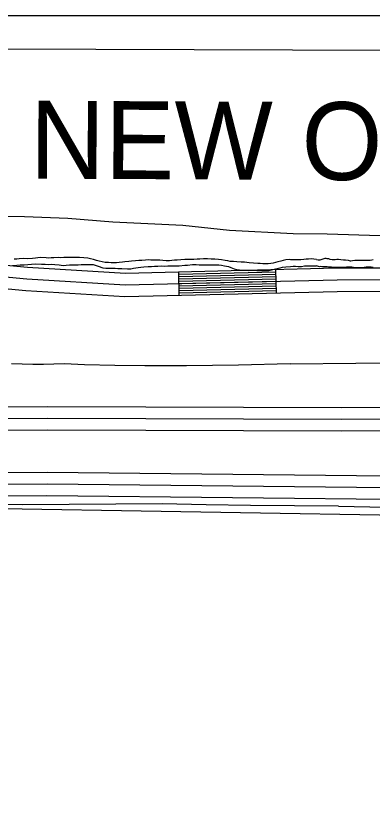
# Model space of a CAD drawing. Extents: x 3161665 to 3199565, y 885729 to 911164.
# Drawn here: x 3195720 to 3196178, y 907970 to 908977 of the extents above; entities that cross this region are included whole.
import ezdxf

# ---------------------------------------------------------------- set-up
doc = ezdxf.new("R2010")
doc.units = 0
for name, color, linetype in [('V-LEVE-TOET', 7, 'Continuous'), ('V-ROAD-CNTR', 7, 'Continuous'), ('V-SITE-VEGE', 7, 'Continuous'), ('V-TOPO-BNDY', 7, 'Continuous'), ('V-TOPO-GNAM-IDEN', 7, 'Continuous'), ('V-TOPO-SHOR', 7, 'Continuous')]:
    doc.layers.add(name, color=color, linetype=linetype)

msp = doc.modelspace()

# ---------------------------------------------------------------- linework, layer by layer
at = {"layer": 'V-LEVE-TOET'}
msp.add_line((3195908.1, 908349.8), (3195728.9, 908348.4), dxfattribs=at)
for points in [[(3196072.7, 908529.5), (3196006, 908527.7), (3195939.2, 908527.1), (3195924.9, 908527.1), (3195886, 908526.8), (3195847.1, 908527.3), (3195808.2, 908528.4), (3195782.6, 908529.5), (3195782.6, 908529.5), (3195769, 908529), (3195755.4, 908528.8), (3195741.8, 908528.8), (3195728.2, 908529), (3195714.6, 908529.5)], [(3196072.7, 908529.5), (3196241.5, 908531.2), (3196304.4, 908531.9), (3196407.4, 908533), (3196510.4, 908532.4), (3196613.4, 908530.3), (3196635.3, 908529.7), (3196758.7, 908528), (3196882.2, 908528), (3197005.6, 908529.6), (3197040.6, 908530.3), (3197269.5, 908529.2)], [(3195728.9, 908348.4), (3195681, 908348.7), (3195633.1, 908348.8), (3195585.2, 908348.7), (3195537.4, 908348.4)], [(3196134.6, 908346.8), (3196078, 908347.1), (3196021.4, 908347.7), (3195964.8, 908348.6), (3195908.1, 908349.8)], [(3196134.6, 908346.8), (3196235.8, 908344.6), (3196337.1, 908343.8), (3196438.3, 908344.4), (3196453.9, 908344.6), (3196649, 908343.9), (3196796.6, 908344.4), (3196965.1, 908342.8), (3197125.4, 908342.8), (3197263.5, 908342), (3197269.1, 908342)]]:
    msp.add_lwpolyline(points, dxfattribs=at)
at = {"layer": 'V-ROAD-CNTR'}
for p, q in [((3196055, 908620.3), (3196054.2, 908650.3)), ((3195930, 908617.3), (3195929.3, 908647.2))]:
    msp.add_line(p, q, dxfattribs=at)
for points in [[(3196359.9, 908652.2), (3196132.6, 908652.1), (3195860.9, 908645.6), (3195735.1, 908653.3), (3195639.5, 908662.1), (3195508, 908665.5), (3195414.8, 908666.5), (3195354.8, 908674.6), (3195246.9, 908669.6), (3195159.9, 908663.6), (3195081.4, 908649.5), (3194953.4, 908636.3), (3194831, 908637.4), (3194669.7, 908637.3), (3194529.5, 908626.1), (3194425.1, 908617.2), (3194344.6, 908620.4), (3194284.3, 908632.9), (3194206.4, 908658.9), (3193999.9, 908714.3)], [(3196359.4, 908637.2), (3196132.8, 908637.1), (3195860.6, 908630.6), (3195734, 908638.3), (3195638.6, 908647.1), (3195507.7, 908650.5), (3195413.7, 908651.5), (3195354.2, 908659.5), (3195247.8, 908654.6), (3195161.8, 908648.7), (3195083.5, 908634.6), (3194954.1, 908621.3), (3194830.9, 908622.4), (3194670.3, 908622.3), (3194530.7, 908611.2), (3194425.5, 908602.2), (3194342.8, 908605.4), (3194280.4, 908618.4), (3194202.1, 908644.5), (3193996.4, 908699.7)], [(3196358.9, 908622.2), (3196133, 908622.1), (3195860.3, 908615.6), (3195732.8, 908623.4), (3195637.7, 908632.2), (3195507.5, 908635.6), (3195412.7, 908636.5), (3195353.5, 908644.5), (3195248.7, 908639.7), (3195163.6, 908633.8), (3195085.6, 908619.7), (3194954.8, 908606.3), (3194830.9, 908607.4), (3194670.9, 908607.3), (3194532, 908596.2), (3194425.8, 908587.2), (3194341, 908590.5), (3194276.5, 908603.8), (3194197.7, 908630.1), (3193992.9, 908685.1)], [(3196054.3, 908647.3), (3195929.3, 908644.2)], [(3196054.4, 908644.3), (3195929.4, 908641.2)], [(3196054.5, 908641.3), (3195929.5, 908638.3)], [(3196054.5, 908638.3), (3195929.6, 908635.3)], [(3196054.6, 908635.3), (3195929.6, 908632.3)], [(3196054.7, 908632.3), (3195929.7, 908629.3)], [(3196054.7, 908629.3), (3195929.8, 908626.3)], [(3196054.8, 908626.3), (3195929.9, 908623.3)], [(3196054.9, 908623.3), (3195929.9, 908620.3)], [(3194516.6, 908425.4), (3194567.1, 908446.1), (3194657.1, 908470.5), (3194746.6, 908475.2), (3194861.3, 908474.1), (3195072.8, 908472.8), (3195363.7, 908474), (3195761.1, 908474.6), (3196138.4, 908473.5), (3196525.1, 908475.8), (3196951.3, 908473.3), (3197267.2, 908475.4)], [(3194515.2, 908408.7), (3194571.9, 908431.9), (3194659.5, 908455.6), (3194746.9, 908460.2), (3194861.2, 908459.1), (3195072.8, 908457.8), (3195363.8, 908459), (3195761.1, 908459.6), (3196138.4, 908458.5), (3196525.1, 908460.8), (3196951.4, 908458.3), (3197267.3, 908460.4)], [(3194524, 908396.1), (3194576.7, 908417.6), (3194661.9, 908440.7), (3194747.2, 908445.2), (3194861.1, 908444.1), (3195072.8, 908442.8), (3195363.8, 908444), (3195761.1, 908444.6), (3196138.5, 908443.5), (3196525.1, 908445.8), (3196951.4, 908443.3), (3197267.4, 908445.4)], [(3197266.9, 908381), (3197130, 908379.6), (3196475.8, 908382.4), (3195760.1, 908390.1), (3195026.7, 908387.1), (3194831.2, 908388.1), (3194726.4, 908389.7), (3194670.9, 908385.6), (3194636.8, 908381), (3194590.2, 908366.8), (3194548.7, 908339), (3194507.5, 908307.4)], [(3197267, 908366), (3197130.1, 908364.6), (3196475.7, 908367.4), (3195760.1, 908375.1), (3195026.7, 908372.1), (3194831, 908373.1), (3194726.8, 908374.7), (3194672.5, 908370.7), (3194640, 908366.3), (3194596.7, 908353.1), (3194557.4, 908326.8), (3194510.7, 908291), (3194465.3, 908256.5)], [(3197267.2, 908351), (3197130.1, 908349.6), (3196475.5, 908352.4), (3195760, 908360.1), (3195026.7, 908357.1), (3194830.9, 908358.1), (3194727.3, 908359.7), (3194674, 908355.8), (3194643.2, 908351.6), (3194603.2, 908339.4), (3194566.1, 908314.6), (3194519.8, 908279.1), (3194487.2, 908254.3)]]:
    msp.add_lwpolyline(points, dxfattribs=at)
at = {"layer": 'V-SITE-VEGE'}
for p, q in [((3197270.6, 908976.5), (3189440.2, 908976.5)), ((3195565.3, 908719.6), (3195731, 908718.7)), ((3195731, 908718.7), (3195786.9, 908716.4)), ((3195786.9, 908716.4), (3195844.8, 908712)), ((3195844.8, 908712), (3195934.6, 908707.5)), ((3195934.6, 908707.5), (3195994.5, 908701.2)), ((3195994.5, 908701.2), (3196076.3, 908696.7)), ((3196076.3, 908696.7), (3196120.2, 908696.4)), ((3196120.2, 908696.4), (3196188.1, 908694.1))]:
    msp.add_line(p, q, dxfattribs=at)
at = {"layer": 'V-TOPO-BNDY'}
msp.add_line((3194300.9, 908938.6), (3197270.5, 908928.6), dxfattribs=at)
at = {"layer": 'V-TOPO-SHOR'}
for points in [[(3196106.3, 908663.4), (3196103, 908664), (3196099.6, 908664.2), (3196096.3, 908663.9), (3196093.2, 908663.7), (3196090, 908663.4), (3196086.4, 908663.1), (3196083, 908662.9), (3196079.5, 908662.8), (3196076.4, 908663), (3196072.9, 908663.1), (3196071.4, 908663.3), (3196067.2, 908662.9), (3196063.7, 908662.2), (3196060.5, 908661.4), (3196056.8, 908660.5), (3196053.7, 908659.4), (3196050.7, 908658.9), (3196047.6, 908658.2), (3196044.4, 908657.9), (3196040.9, 908657.9), (3196037.6, 908657.9), (3196034.1, 908658.2), (3196031, 908658.2), (3196025.3, 908658.6), (3196019.8, 908659.2), (3196013.7, 908659.9), (3196009.4, 908659.9), (3196003.9, 908660.5), (3195999.9, 908660.9), (3195995.6, 908661), (3195992.3, 908661.8), (3195989, 908662.2), (3195984.2, 908663), (3195980.5, 908663.4), (3195975.9, 908663.8), (3195971, 908664), (3195966.4, 908664.1), (3195961, 908664.2), (3195956.6, 908663.8), (3195953.1, 908663.7), (3195948.7, 908663.6), (3195941.5, 908663.6), (3195937, 908663.3), (3195932.2, 908663), (3195927.3, 908662.5), (3195924.1, 908662.4), (3195920.6, 908662.2), (3195917.3, 908661.9), (3195913.3, 908661.9), (3195908.8, 908662.2), (3195905, 908662.4), (3195901.5, 908662.4), (3195897.6, 908662.7), (3195893.3, 908662.5), (3195890, 908662.8), (3195886.7, 908662.6), (3195881.9, 908662.3), (3195878, 908662), (3195873.6, 908661.8), (3195868.6, 908661.5), (3195865.3, 908660.8), (3195860.1, 908660.3), (3195857, 908660), (3195852.9, 908659.5), (3195849.4, 908659.2), (3195845.8, 908659.2), (3195842.6, 908659.2), (3195839.3, 908659.5), (3195834.9, 908659.5), (3195830.8, 908660.3), (3195827.2, 908661.5), (3195823.7, 908662.2), (3195820, 908663.6), (3195816, 908664.3), (3195812.5, 908665.1), (3195807.5, 908665.7), (3195801.8, 908666.2), (3195798.6, 908666), (3195795, 908665.9), (3195790.9, 908665.9), (3195784.8, 908666), (3195781.5, 908666), (3195777.6, 908665.7), (3195774.3, 908665.9), (3195769, 908665.6), (3195765.6, 908665.5), (3195762.3, 908665.3), (3195758.8, 908665.7), (3195752, 908665.8), (3195748.5, 908665.5), (3195745.4, 908665.3), (3195741.5, 908664.6), (3195735, 908664.4), (3195729.9, 908664.6), (3195724.2, 908664.5), (3195721.2, 908664), (3195717.9, 908663.8)], [(3196106.3, 908663.4), (3196108.5, 908662.8), (3196111, 908663.2), (3196116.4, 908664.8), (3196117.4, 908665), (3196118.6, 908665), (3196119.7, 908664.8), (3196121.9, 908664.8), (3196123.6, 908663.9), (3196126.5, 908663.5), (3196130.6, 908663.5), (3196132.7, 908663.9), (3196134.7, 908663.9), (3196137.6, 908663.4), (3196141.1, 908663.2), (3196142.1, 908662.8), (3196143.6, 908662.8), (3196147.1, 908662.4), (3196149.5, 908661.7), (3196150.6, 908661.7), (3196152.6, 908662.3), (3196155.7, 908662.5), (3196172.4, 908662.4), (3196175.5, 908662.6), (3196177.4, 908663.2), (3196179.4, 908663.4)], [(3195715.8, 908655.9), (3195721.1, 908656.2), (3195725.4, 908656.7), (3195730.7, 908656.8), (3195735.5, 908657), (3195740.1, 908657.3), (3195745.1, 908657.8), (3195753.2, 908657.5), (3195757.6, 908657.3), (3195761.7, 908657), (3195766.1, 908657.4), (3195770.2, 908656.9), (3195775.5, 908656.5), (3195780.8, 908655.9), (3195784.9, 908656), (3195788.8, 908656.4), (3195793.2, 908656.5), (3195800, 908656.4), (3195804.1, 908656.9), (3195808.9, 908656.9), (3195814.8, 908657.2), (3195819.2, 908656.9), (3195826, 908654.8), (3195832, 908652.7), (3195835.5, 908652.1), (3195839, 908652.3), (3195843.6, 908652.2), (3195847.5, 908652.2), (3195851.2, 908652), (3195856.2, 908651.7), (3195863.5, 908651.4), (3195867.6, 908651.6), (3195871.1, 908652.1), (3195877.4, 908653.3)], [(3195877.4, 908653.3), (3195880.5, 908653.6), (3195884.6, 908654.2), (3195889.9, 908654.6), (3195894.2, 908654.6), (3195898.4, 908654.9), (3195902.3, 908654.9), (3195907.8, 908655.2), (3195911.5, 908655), (3195915.4, 908655.1), (3195918.5, 908655.2), (3195923.5, 908655.4), (3195927, 908655.3), (3195930.1, 908655.5), (3195937, 908656), (3195940.5, 908656.3), (3195946.9, 908657.1), (3195951.9, 908657.1), (3195955.8, 908656.7), (3195958.9, 908656.8), (3195964.4, 908656.6), (3195969.6, 908656.5), (3195974, 908656.8), (3195977.2, 908656.8), (3195981, 908656.6), (3195984.3, 908656.1), (3195988.2, 908655.4), (3195993.5, 908654.4), (3195996.5, 908653.2), (3196000.5, 908651.5), (3196004, 908650.8), (3196007.3, 908650.2), (3196010.4, 908649.8), (3196015.2, 908649.7), (3196019.5, 908649.5), (3196025.6, 908649.6), (3196029.6, 908649.5), (3196034, 908649.3), (3196037.7, 908649.3), (3196041.2, 908649.4), (3196045.3, 908649.4), (3196050.1, 908650.6), (3196053.8, 908651.5), (3196059.5, 908652.9), (3196062.6, 908653.6), (3196067.1, 908654.1), (3196072.8, 908654.6), (3196076.3, 908654.7), (3196079.4, 908654.7), (3196082.9, 908654.5), (3196087, 908654.4), (3196091.1, 908655.1), (3196094.2, 908655.3), (3196098.1, 908655.2), (3196101.6, 908655.4), (3196106.2, 908655.5)], [(3196179.4, 908653.3), (3196176.5, 908653.5), (3196170.3, 908653.4), (3196165, 908652.8), (3196155.9, 908652.8), (3196151.8, 908653.5), (3196146, 908653.5), (3196144.8, 908653.7), (3196140, 908653.3), (3196134.2, 908653.2), (3196132.6, 908653), (3196128.5, 908653), (3196125.8, 908653.6), (3196121.7, 908653.8), (3196120, 908654.1), (3196113.2, 908654.1), (3196111.6, 908654.3), (3196110.1, 908654.1), (3196109.1, 908654.3), (3196106.2, 908655.5)], [(3197250.2, 908326.5), (3196803.3, 908335.5), (3196263.9, 908334), (3195650.9, 908344.3), (3195348.7, 908332.5), (3195290.1, 908316.6), (3195250, 908299.8), (3195206.5, 908300.8), (3195070.6, 908307.3), (3194850.2, 908304.2), (3194717.8, 908307.2), (3194663.6, 908297.6), (3194620.9, 908287), (3194601.3, 908279.9), (3194556.9, 908258.7), (3194528.3, 908201.9), (3194420.4, 908034.2), (3194383, 907970.3)]]:
    msp.add_lwpolyline(points, dxfattribs=at)

# ---------------------------------------------------------------- texts
at = {"layer": 'V-TOPO-GNAM-IDEN'}
msp.add_text('U.S. ARMY ENGINEER DISTRICT NEW ORLEANS', height=100, rotation=359.7424, dxfattribs=at).set_placement((3193627.8, 908776.8))

doc.saveas('drawing.dxf')
